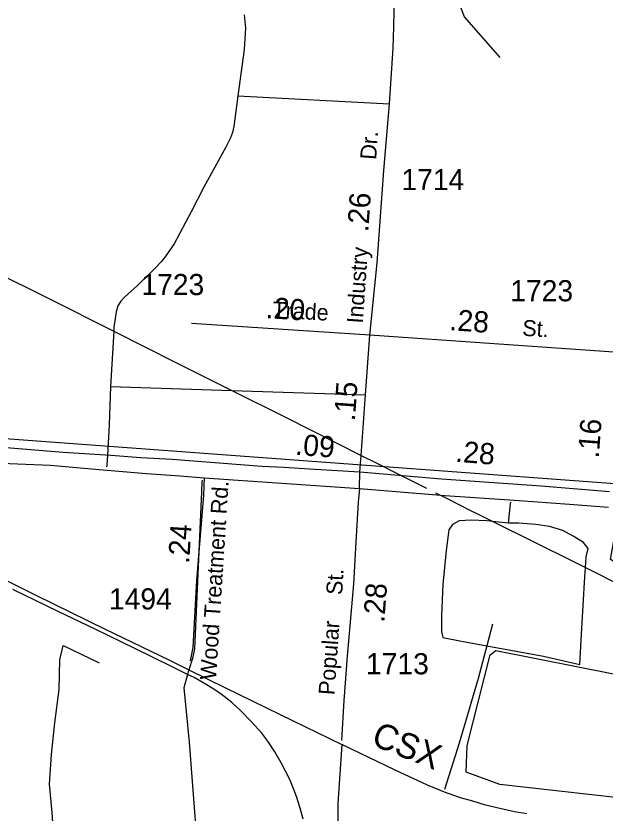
# Model space of a CAD drawing. Extents: x 2104537 to 2336408, y 34176 to 229611.
# Drawn here: x 2278778 to 2282262, y 184223 to 188935 of the extents above; entities that cross this region are included whole.
import ezdxf

# ---------------------------------------------------------------- set-up
doc = ezdxf.new("R2010")
doc.units = 0
for name, color, linetype in [('Exist Hydrographic Misc Water Feature', 7, 'Continuous'), ('Exist Railroad Mainline', 7, 'Continuous'), ('Exist Railroad Mainline Label', 7, 'Continuous'), ('Exist Road Non-System Type 51', 7, 'Continuous'), ('Exist Road Primary US Divided Attributed', 7, 'Continuous'), ('Exist Road Primary US Mileage Hundredths English Label', 7, 'Continuous'), ('Exist Road Secondary Mileage Hundredths English Label', 7, 'Continuous'), ('Exist Road Secondary Type 51 Attributed', 7, 'Continuous'), ('Exist Road Secondary Type 51 Label', 7, 'Continuous'), ('Exist Road Secondary Type 51 Number Label', 7, 'Continuous'), ('Exist Utilities Electrical Transmission Line', 7, 'Continuous')]:
    doc.layers.add(name, color=color, linetype=linetype)

msp = doc.modelspace()

# ---------------------------------------------------------------- linework, layer by layer
at = {"layer": 'Exist Hydrographic Misc Water Feature'}
for points in [[(2281641, 188688.9), (2281431, 188929.2), (2281226.2, 189451.4), (2281183.1, 189658.9), (2281214.1, 189878), (2281585, 190280.8), (2281949, 190526.3), (2282356, 190705.4), (2282779, 190857.9), (2283342.1, 191197.9), (2283730.1, 191610.1), (2284044, 191843.4), (2284390.1, 192240.1)], [(2283853.1, 184752.7), (2283819, 184819), (2282294.1, 185721), (2282373, 186165.6), (2278689.1, 186437.3)], [(2282974, 184320.4), (2282924.2, 184295.1), (2282516.1, 184293.3), (2281640.2, 184392.2), (2281440, 184465), (2281447, 184622.3), (2281583.2, 185157.6), (2281616.2, 185183.2), (2283027.1, 184903.2)]]:
    msp.add_lwpolyline(points, dxfattribs=at)
at = {"layer": 'Exist Railroad Mainline'}
for points in [[(2278532.5, 185692.8), (2278894.7, 185511.2), (2279305, 185309.7), (2279682.9, 185127.9), (2279800.5, 185070.2), (2280016.9, 184964), (2280413, 184770.6), (2280706, 184628.5)], [(2280476.1, 184187.5), (2280458.4, 184252.5), (2280436.4, 184321.2), (2280421.5, 184362.4), (2280397.4, 184420.6), (2280372.7, 184470.3), (2280346.1, 184520), (2280308.4, 184585.1), (2280268.3, 184647.8), (2280232.1, 184694.4), (2280170.8, 184762.9), (2280106.1, 184828.4), (2280053.9, 184876.7), (2279991.6, 184925.8), (2279953.4, 184951.4), (2279912.9, 184976.8), (2279832.1, 185023.7), (2279792.5, 185042.7), (2279697.6, 185088.3), (2279480.3, 185195.8), (2279247, 185309.2), (2279027.9, 185414.5), (2278760.2, 185545.3)], [(2280706, 184628.5), (2280706.7, 184628.2), (2281018.7, 184477.8), (2281209.9, 184389.8), (2281309.4, 184348.1), (2281405.9, 184315.4), (2281477, 184295), (2281547.1, 184274), (2281639.4, 184250.9), (2281726, 184232.1), (2281799.6, 184220.9)]]:
    msp.add_lwpolyline(points, dxfattribs=at)
at = {"layer": 'Exist Road Non-System Type 51'}
for p, q in [((2280090.6, 188462.6), (2280987.1, 188414.9)), ((2279355.9, 187072.1), (2279337.8, 186745)), ((2279337.8, 186745), (2280054.9, 186721.4)), ((2280054.9, 186721.4), (2280844.9, 186695.5)), ((2279319.1, 186337.3), (2279314.4, 186280.1)), ((2279314.4, 186280.1), (2279313.5, 186269.8)), ((2279878, 186180.3), (2279875.5, 186122.5)), ((2279878.4, 186190.1), (2279878, 186180.3)), ((2281700.9, 186050.7), (2281695, 185993.2)), ((2281702, 186060.5), (2281700.9, 186050.7)), ((2281695, 185993.2), (2281689.2, 185937.4)), ((2281689.2, 185937.4), (2281598.3, 185946.3)), ((2281595.5, 185340.3), (2281561.9, 185211.9))]:
    msp.add_line(p, q, dxfattribs=at)
for points in [[(2281011.7, 188870.9), (2281024.9, 189421), (2281047, 189759.9)], [(2280127.1, 188941.7), (2280136.3, 188861.8), (2280126.7, 188735.8), (2280090.6, 188462.6)], [(2280987.1, 188414.9), (2281008.7, 188745.3), (2281011.7, 188870.9)], [(2280090.6, 188462.6), (2280066.6, 188280.7), (2280059.1, 188246.4), (2280047.6, 188214.5), (2280019, 188158.9), (2279888.8, 187923.3), (2279814.1, 187777.7), (2279713.4, 187587.9), (2279659.4, 187510.6), (2279636.5, 187481.2), (2279600.7, 187444.8), (2279496.7, 187342.5), (2279419.6, 187272.5), (2279398.5, 187248.7), (2279381.2, 187220.5), (2279370.3, 187185.3), (2279357.1, 187092.4), (2279355.9, 187072.1)], [(2279337.8, 186745), (2279329.5, 186517.6), (2279319.1, 186337.3)], [(2281598.3, 185946.3), (2281562.9, 185949.7), (2281469.1, 185953.8), (2281399.7, 185949.7), (2281358.9, 185929.3), (2281338.5, 185896.6), (2281322.2, 185774.2), (2281301.8, 185574.2), (2281293.6, 185390.6), (2281293.6, 185296.7), (2281301.8, 185260), (2281411.9, 185239.6), (2281561.9, 185211.9)], [(2282146, 185674.2), (2282150.3, 185737.5), (2282162.6, 185786.4), (2282134, 185823.2), (2282072.8, 185859.9), (2282011.6, 185892.6), (2281934.1, 185917), (2281852.5, 185929.3), (2281750.5, 185937.4), (2281689.2, 185937.4)], [(2281561.9, 185211.9), (2281897.4, 185149.8), (2282113.6, 185100.9), (2282121.8, 185280.4), (2282142.2, 185619.1), (2282146, 185674.2)], [(2279004.6, 184046.4), (2278992.3, 184226), (2278976, 184393.3), (2278988.3, 184568.8), (2279008.7, 184756.5), (2279033.1, 184952.4), (2279037.2, 185127.9), (2279057.6, 185213.6), (2279269.7, 185111.6)], [(2281561.9, 185211.9), (2281511, 185017.7), (2281398.6, 184636.9), (2281312.2, 184361.3)], [(2279800.5, 185070.2), (2279796.5, 185057.4), (2279792.5, 185042.7)], [(2279792.5, 185042.7), (2279770.9, 184962.8), (2279802.7, 184641.5), (2279874.7, 183688.2)], [(2280706, 184628.5), (2280681.3, 184280.3), (2280678.6, 184022.2)]]:
    msp.add_lwpolyline(points, dxfattribs=at)
at = {"layer": 'Exist Road Primary US Divided Attributed'}
msp.add_line((2279890.1, 186204.6), (2280808.8, 186141), dxfattribs=at)
for points in [[(2280362.4, 186265), (2280231.1, 186272.5), (2279701.3, 186313.3), (2279515.9, 186323.5), (2279338.6, 186335.7), (2279057.4, 186354.1), (2278721.2, 186382.6), (2278221.9, 186413.2), (2277849, 186443.8), (2277690.1, 186462.1), (2277555.6, 186484.6), (2277449.6, 186513.1), (2277362, 186539.6), (2277249.9, 186588.5), (2277072.6, 186664), (2276911.7, 186747.5), (2276736.4, 186835.2), (2276186.2, 187108.4), (2275430.2, 187485.5), (2275000.3, 187699.6), (2273873.4, 188264.3), (2272571.3, 188912.6)], [(2272532.3, 188836.4), (2272971.8, 188618.2), (2274019.1, 188096.9), (2274464.3, 187872.2), (2274956.7, 187622.5), (2275911.1, 187143), (2276094.5, 187047.2), (2276229, 186984), (2276595.8, 186804.6), (2277156.2, 186523.3), (2277270.3, 186476.4), (2277394.6, 186437.7), (2277498.5, 186405.1), (2277635, 186380.6), (2277840.9, 186354.1), (2278380.9, 186315.3), (2278608.9, 186299.2), (2278740, 186289.7), (2278980, 186278.7), (2279269.3, 186254.2), (2279550.5, 186229.7), (2279746.5, 186215.8), (2279890.1, 186204.6)], [(2280811.9, 186237.9), (2280514.4, 186256.2), (2280362.4, 186265)], [(2282288.2, 186122.7), (2281884.8, 186155.3), (2281294.8, 186195.7), (2280811.9, 186237.9)], [(2280808.8, 186141), (2281314.2, 186100.3), (2281725.8, 186071.7), (2282051.9, 186049.3), (2282282.1, 186031)]]:
    msp.add_lwpolyline(points, dxfattribs=at)
at = {"layer": 'Exist Road Primary US Mileage Hundredths English Label'}
msp.add_lwpolyline([(2279875.5, 186122.5), (2279834.1, 185193.8), (2279821.5, 185136), (2279800.5, 185070.2)], dxfattribs=at)
at = {"layer": 'Exist Road Secondary Type 51 Attributed'}
for points in [[(2280869.8, 187047.4), (2280914.8, 187476.1), (2280953.5, 188020.4), (2280987.1, 188414.9)], [(2280869.8, 187047.4), (2279815.6, 187116)], [(2280811.9, 186237.9), (2280819.6, 186337.3), (2280844.9, 186695.5), (2280869.8, 187047.4)], [(2282342.2, 186945), (2280869.8, 187047.4)], [(2280808.8, 186141), (2280811.9, 186237.9)], [(2279890.1, 186204.6), (2279887.4, 186101.2), (2279844.7, 185596.9), (2279823, 185201.7), (2279808.4, 185123.6)], [(2280808.8, 186141), (2280801.4, 186059.9), (2280788.4, 185823.4), (2280773.2, 185577), (2280763, 185442.5), (2280737.5, 185149.9), (2280717.1, 184889), (2280702.9, 184652.5)]]:
    msp.add_lwpolyline(points, dxfattribs=at)
at = {"layer": 'Exist Utilities Electrical Transmission Line'}
for p, q in [((2281047.5, 186222.5), (2281181.7, 186155)), ((2281181.7, 186155), (2281206, 186142.8)), ((2281259.1, 186116.1), (2281311.7, 186089.6)), ((2281311.7, 186089.6), (2281335.9, 186077.5)), ((2281335.9, 186077.5), (2281470.2, 186010))]:
    msp.add_line(p, q, dxfattribs=at)
for points in [[(2275700.4, 188901.5), (2276295.7, 188604.2), (2277206.8, 188145), (2278013.4, 187740.4), (2278964.9, 187269.6), (2279355.9, 187072.1)], [(2279355.9, 187072.1), (2279727.6, 186884.4), (2280054.9, 186721.4)], [(2280054.9, 186721.4), (2280371.1, 186563.9), (2280819.6, 186337.3)], [(2280819.6, 186337.3), (2280908.3, 186292.4), (2281047.5, 186222.5)], [(2281470.2, 186010), (2281499.5, 185995.2), (2281598.3, 185946.3)], [(2281598.3, 185946.3), (2282079.1, 185707.8), (2282146, 185674.2)], [(2282146, 185674.2), (2282592, 185449.9), (2283271.8, 185107.7), (2283696.4, 184896.8), (2284110.5, 184689.6), (2284170.5, 184659.9)]]:
    msp.add_lwpolyline(points, dxfattribs=at)

# ---------------------------------------------------------------- texts
at = {"layer": 'Exist Railroad Mainline Label'}
msp.add_text('CSX', height=150, rotation=338.3309, dxfattribs=at).set_placement((2280872, 184628.6))
at = {"layer": 'Exist Road Primary US Mileage Hundredths English Label'}
for s, rotation, p in [('.09', 355.5005, (2280426.5, 186341.3)), ('.28', 355.3871, (2281373.4, 186300.4))]:
    msp.add_text(s, height=125, rotation=rotation, dxfattribs=at).set_placement(p)
at = {"layer": 'Exist Road Secondary Mileage Hundredths English Label'}
for s, rotation, p in [('.26', 85.9316, (2280861.1, 187655.1)), ('.20', 356.2758, (2280252.5, 187149)), ('.28', 356.0227, (2281339.1, 187077.7)), ('.15', 85.9565, (2280782.2, 186537.5)), ('.16', 85.5896, (2282224.2, 186317.9)), ('.24', 86.4309, (2279802.2, 185695.3)), ('.28', 85.6697, (2280956, 185346.7))]:
    msp.add_text(s, height=125, rotation=rotation, dxfattribs=at).set_placement(p)
at = {"layer": 'Exist Road Secondary Type 51 Label'}
for s, rotation, p in [('Dr.', 85.9773, (2280908, 188082.7)), ('Industry', 85.9567, (2280828.7, 187114.9)), ('Trade', 356.6783, (2280293, 187152.5)), ('St.', 356.6783, (2281770.6, 187044.4)), ('Wood Treatment Rd.', 86.339, (2279960.8, 185007.8)), ('St.', 86.8459, (2280707.3, 185510.4)), ('Popular', 86.0384, (2280661.8, 184918.2))]:
    msp.add_text(s, height=95, rotation=rotation, dxfattribs=at).set_placement(p)
at = {"layer": 'Exist Road Secondary Type 51 Number Label'}
for s, p in [('1714', (2281057.4, 187905.1)), ('1723', (2279519.6, 187284.7)), ('1723', (2281701, 187248.2)), ('1494', (2279327.6, 185426.3)), ('1713', (2280847.9, 185043.1))]:
    msp.add_text(s, height=125, dxfattribs=at).set_placement(p)

doc.saveas('drawing.dxf')
